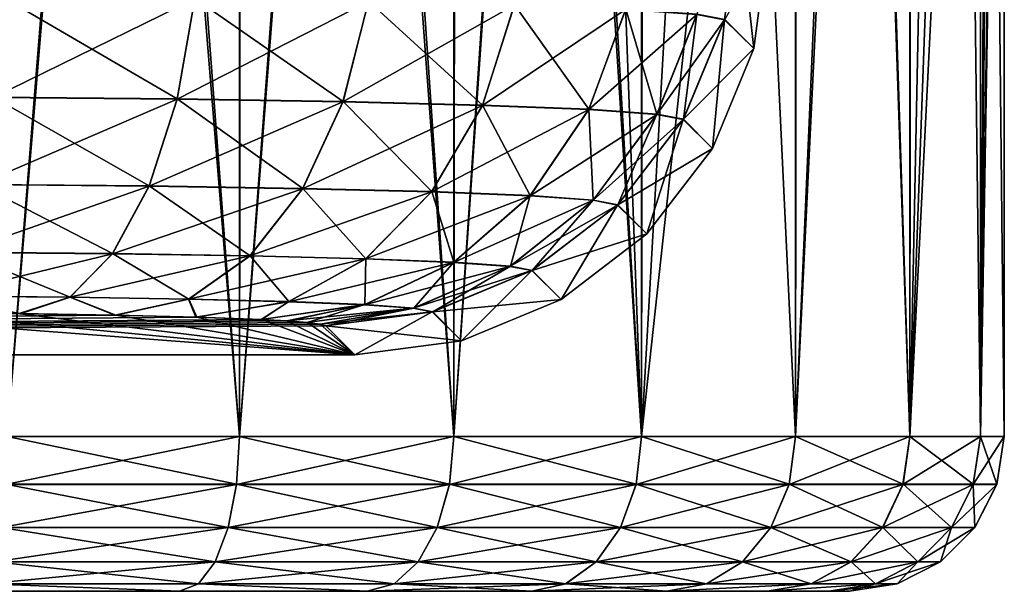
# Model space of a CAD drawing. Header units: metres. Extents: x -90 to 90, y -173 to 74.
# Tile 492 of 564: x 73.96 to 83.5, y -14 to -8.46. Entities that reach past the tile are written whole.
import ezdxf

# ---------------------------------------------------------------- set-up
doc = ezdxf.new("R2010")
doc.units = ezdxf.units.M
doc.layers.add('solid_509418_01', color=7, linetype='CONTINUOUS')

msp = doc.modelspace()

# ---------------------------------------------------------------- linework, layer by layer
at = {"layer": 'solid_509418_01'}
for points in [[(73.841087, -12.5, -22.269423), (73.849579, 1.939919, -22.267731), (74.996292, 1.939778, -21.97937)], [(76.092201, -12.5, -21.586555), (73.841087, -12.5, -22.269423), (74.996292, 1.939778, -21.97937)], [(76.092201, -12.5, -21.586555), (74.996292, 1.939778, -21.97937), (76.108986, 1.93924, -21.579586)], [(76.092201, -12.5, -21.586555), (76.108986, 1.93924, -21.579586), (77.176544, 1.93567, -21.072458)], [(78.16684, -12.5, -20.477634), (76.092201, -12.5, -21.586555), (77.176544, 1.93567, -21.072458)], [(78.16684, -12.5, -20.477634), (77.176544, 1.93567, -21.072458), (78.188438, 1.927578, -20.463173)], [(78.16684, -12.5, -20.477634), (78.188438, 1.927578, -20.463173), (79.134842, 1.912677, -19.757925)], [(79.985283, -12.5, -18.985281), (78.16684, -12.5, -20.477634), (79.134842, 1.912677, -19.757925)], [(79.985283, -12.5, -18.985281), (79.134842, 1.912677, -19.757925), (80.006721, 1.889167, -18.963789)], [(83.5, -12.5, -10.5), (83.5, 1.999969, -0.065049), (83.5, 1.810218, 5.076925)], [(83.5, -12.5, -10.5), (83.5, 1.998918, -0.383933), (83.5, 1.999969, -0.065049)], [(83.5, -12.5, -10.5), (83.5, 1.793797, -5.291602), (83.5, 1.998918, -0.383933)], [(79.985283, -12.5, -18.985281), (80.006721, 1.889167, -18.963789), (80.795822, 1.855283, -18.088652)], [(81.477638, -12.5, -17.166843), (79.985283, -12.5, -18.985281), (80.795822, 1.855283, -18.088652)], [(81.477638, -12.5, -17.166843), (80.795822, 1.855283, -18.088652), (81.494759, 1.809336, -17.14115)], [(81.477638, -12.5, -17.166843), (81.494759, 1.809336, -17.14115), (82.096985, 1.749763, -16.130629)], [(82.586555, -12.5, -15.0922), (81.477638, -12.5, -17.166843), (82.096985, 1.749763, -16.130629)], [(82.586555, -12.5, -15.0922), (82.096985, 1.749763, -16.130629), (82.596909, 1.674626, -15.067124)], [(83.5, -12.5, -10.5), (83.5, 1.810218, 5.076925), (83.5, 1.803701, 5.163146)], [(83.5, -12.5, -10.5), (83.5, 1.803701, 5.163146), (83.5, 1.184448, 10.5)], [(83.5, -12.5, -10.5), (83.5, 1.748569, -5.842021), (83.5, 1.793797, -5.291602)], [(83.5, -12.5, -10.5), (83.5, 1.184768, -10.5), (83.5, 1.748569, -5.842021)], [(82.586555, -12.5, -15.0922), (82.596909, 1.674626, -15.067124), (82.871071, 1.615238, -14.333885)], [(82.586555, -12.5, -15.0922), (82.871071, 1.615238, -14.333885), (83.096672, 1.548103, -13.584986)], [(83.269424, -12.5, -12.841084), (82.586555, -12.5, -15.0922), (83.096672, 1.548103, -13.584986)], [(83.269424, -12.5, -12.841084), (83.096672, 1.548103, -13.584986), (83.272827, 1.471786, -12.823892)], [(83.269424, -12.5, -12.841084), (83.272827, 1.471786, -12.823892), (83.398972, 1.386067, -12.053842)], [(83.269424, -12.5, -12.841084), (83.398972, 1.386067, -12.053842), (83.474747, 1.289696, -11.278114)], [(83.269424, -12.5, -12.841084), (83.474747, 1.289696, -11.278114), (83.5, 1.184768, -10.5)], [(73.841087, -12.5, 22.269423), (74.978607, 1.184448, 21.984741), (73.83625, 1.184448, 22.270384)], [(73.841087, -12.5, 22.269423), (76.092201, -12.5, 21.586555), (74.978607, 1.184448, 21.984741)], [(76.092201, -12.5, 21.586555), (76.088097, 1.184448, 21.588255), (74.978607, 1.184448, 21.984741)], [(76.092201, -12.5, 21.586555), (77.153038, 1.184448, 21.085045), (76.088097, 1.184448, 21.588255)], [(76.092201, -12.5, 21.586555), (78.16684, -12.5, 20.477634), (77.153038, 1.184448, 21.085045)], [(78.16684, -12.5, 20.477634), (78.163551, 1.184448, 20.479836), (77.153038, 1.184448, 21.085045)], [(78.16684, -12.5, 20.477634), (79.10994, 1.184448, 19.778404), (78.163551, 1.184448, 20.479836)], [(78.16684, -12.5, 20.477634), (79.985283, -12.5, 18.985281), (79.10994, 1.184448, 19.778404)], [(79.985283, -12.5, 18.985281), (79.479126, 1.184448, 19.462894), (79.10994, 1.184448, 19.778404)], [(79.985283, -12.5, 18.985281), (79.983025, 1.184448, 18.987537), (79.479126, 1.184448, 19.462894)], [(79.985283, -12.5, 18.985281), (81.47628, 1.184448, 17.168871), (79.983025, 1.184448, 18.987537)], [(79.985283, -12.5, 18.985281), (81.477638, -12.5, 17.166843), (81.47628, 1.184448, 17.168871)], [(81.477638, -12.5, 17.166843), (82.142174, 1.184448, 16.044737), (81.47628, 1.184448, 17.168871)], [(81.477638, -12.5, 17.166843), (82.586555, -12.5, 15.0922), (82.142174, 1.184448, 16.044737)], [(82.586555, -12.5, 15.0922), (82.58593, 1.184448, 15.093706), (82.142174, 1.184448, 16.044737)], [(82.586555, -12.5, 15.0922), (83.269264, 1.184448, 12.841887), (82.58593, 1.184448, 15.093706)], [(82.586555, -12.5, 15.0922), (83.269424, -12.5, 12.841084), (83.269264, 1.184448, 12.841887)], [(83.269424, -12.5, 12.841084), (83.352325, 1.184448, 12.376786), (83.269264, 1.184448, 12.841887)], [(83.269424, -12.5, -12.841084), (83.5, 1.184768, -10.5), (83.5, -12.5, -10.5)], [(83.269424, -12.5, 12.841084), (83.5, -12.5, 10.5), (83.352325, 1.184448, 12.376786)], [(83.352325, 1.184448, 12.376786), (83.5, -12.5, 10.5), (83.5, 1.184448, 10.5)], [(83.5, -12.5, -10.5), (83.5, 1.184448, 10.5), (83.5, -12.5, 10.5)], [(80.790833, -8.463525, 10.761716), (80.522194, -8.412323, 12.717052), (80.927673, -7.429044, 10.738211)], [(80.790833, -8.463525, 10.761716), (80.927673, -7.429044, 10.738211), (81.073586, -8.7418)], [(81.073586, -8.7418), (80.927673, -7.429044, 10.738211), (81.208862, -7.710234)], [(81.073586, -8.7418), (81.208862, -7.710234), (80.791916, -8.459481, -10.761639)], [(73.705376, -9.21559, 18.906218), (73.79306, -8.240687, 19.271553), (75.659645, -8.257484, 18.630074)], [(75.488556, -9.231638, 18.293402), (73.705376, -9.21559, 18.906218), (75.659645, -8.257484, 18.630074)], [(73.793327, -8.236617, -19.272499), (73.705864, -9.211913, -18.908159), (75.489494, -9.227964, -18.295177)], [(75.660156, -8.253417, -18.630924), (73.793327, -8.236617, -19.272499), (75.489494, -9.227964, -18.295177)], [(75.488556, -9.231638, 18.293402), (75.659645, -8.257484, 18.630074), (77.340569, -8.284571, 17.595716)], [(77.094376, -9.257513, 17.305258), (75.488556, -9.231638, 18.293402), (77.340569, -8.284571, 17.595716)], [(75.660156, -8.253417, -18.630924), (75.489494, -9.227964, -18.295177), (77.095718, -9.253847, -17.306772)], [(77.341286, -8.280506, -17.596422), (75.660156, -8.253417, -18.630924), (77.095718, -9.253847, -17.306772)], [(77.094376, -9.257513, 17.305258), (77.340569, -8.284571, 17.595716), (78.754128, -8.320625, 16.218824)], [(77.341286, -8.280506, -17.596422), (77.095718, -9.253847, -17.306772), (78.446457, -9.288301, -15.99104)], [(78.75502, -8.316566, -16.219334), (77.341286, -8.280506, -17.596422), (78.446457, -9.288301, -15.99104)], [(78.444786, -9.291958, 15.989876), (77.094376, -9.257513, 17.305258), (78.754128, -8.320625, 16.218824)], [(78.444786, -9.291958, 15.989876), (78.754128, -8.320625, 16.218824), (79.832077, -8.363908, 14.565942)], [(79.474586, -9.333306, 14.410824), (78.444786, -9.291958, 15.989876), (79.832077, -8.363908, 14.565942)], [(78.75502, -8.316566, -16.219334), (78.446457, -9.288301, -15.99104), (79.476494, -9.329659, -14.411599)], [(79.833084, -8.359854, -14.566248), (78.75502, -8.316566, -16.219334), (79.476494, -9.329659, -14.411599)], [(79.474586, -9.333306, 14.410824), (79.832077, -8.363908, 14.565942), (80.522194, -8.412323, 12.717052)], [(79.833084, -8.359854, -14.566248), (79.476494, -9.329659, -14.411599), (80.135918, -9.375922, -12.644889)], [(80.523254, -8.408274, -12.71717), (79.833084, -8.359854, -14.566248), (80.135918, -9.375922, -12.644889)], [(80.133881, -9.37956, 12.644511), (79.474586, -9.333306, 14.410824), (80.522194, -8.412323, 12.717052)], [(80.133881, -9.37956, 12.644511), (80.522194, -8.412323, 12.717052), (80.790833, -8.463525, 10.761716)], [(80.390526, -9.428474, 10.776502), (80.133881, -9.37956, 12.644511), (80.790833, -8.463525, 10.761716)], [(80.523254, -8.408274, -12.71717), (80.135918, -9.375922, -12.644889), (80.392616, -9.424849, -10.776462)], [(80.390526, -9.428474, 10.776502), (80.790833, -8.463525, 10.761716), (80.673965, -9.708501)], [(80.523254, -8.408274, -12.71717), (80.392616, -9.424849, -10.776462), (80.791916, -8.459481, -10.761639)], [(81.073586, -8.7418), (80.791916, -8.459481, -10.761639), (80.392616, -9.424849, -10.776462)], [(80.790833, -8.463525, 10.761716), (81.073586, -8.7418), (80.673965, -9.708501)], [(80.673965, -9.708501), (81.073586, -8.7418), (80.392616, -9.424849, -10.776462)], [(73.565964, -10.059956, 18.306879), (73.705376, -9.21559, 18.906218), (75.488556, -9.231638, 18.293402)], [(75.21653, -10.07481, 17.739635), (73.565964, -10.059956, 18.306879), (75.488556, -9.231638, 18.293402)], [(73.705864, -9.211913, -18.908159), (73.566635, -10.056922, -18.309685), (75.217842, -10.071781, -17.742214)], [(75.489494, -9.227964, -18.295177), (73.705864, -9.211913, -18.908159), (75.217842, -10.071781, -17.742214)], [(75.21653, -10.07481, 17.739635), (75.488556, -9.231638, 18.293402), (77.094376, -9.257513, 17.305258)], [(75.489494, -9.227964, -18.295177), (75.217842, -10.071781, -17.742214), (76.704811, -10.095742, -16.827187)], [(77.095718, -9.253847, -17.306772), (75.489494, -9.227964, -18.295177), (76.704811, -10.095742, -16.827187)], [(76.702942, -10.098761, 16.824968), (75.21653, -10.07481, 17.739635), (77.094376, -9.257513, 17.305258)], [(76.702942, -10.098761, 16.824968), (77.094376, -9.257513, 17.305258), (78.444786, -9.291958, 15.989876)], [(77.952957, -10.130645, 15.607384), (76.702942, -10.098761, 16.824968), (78.444786, -9.291958, 15.989876)], [(77.095718, -9.253847, -17.306772), (76.704811, -10.095742, -16.827187), (77.955292, -10.127639, -15.609121)], [(78.446457, -9.288301, -15.99104), (77.095718, -9.253847, -17.306772), (77.955292, -10.127639, -15.609121)], [(77.952957, -10.130645, 15.607384), (78.444786, -9.291958, 15.989876), (79.474586, -9.333306, 14.410824)], [(78.906204, -10.16892, 14.145718), (77.952957, -10.130645, 15.607384), (79.474586, -9.333306, 14.410824)], [(78.446457, -9.288301, -15.99104), (77.955292, -10.127639, -15.609121), (78.908875, -10.165928, -14.146907)], [(79.476494, -9.329659, -14.411599), (78.446457, -9.288301, -15.99104), (78.908875, -10.165928, -14.146907)], [(78.906204, -10.16892, 14.145718), (79.474586, -9.333306, 14.410824), (80.133881, -9.37956, 12.644511)], [(79.476494, -9.329659, -14.411599), (78.908875, -10.165928, -14.146907), (79.519363, -10.208757, -12.511308)], [(80.135918, -9.375922, -12.644889), (79.476494, -9.329659, -14.411599), (79.519363, -10.208757, -12.511308)], [(79.516487, -10.211734, 12.510697), (78.906204, -10.16892, 14.145718), (80.133881, -9.37956, 12.644511)], [(79.516487, -10.211734, 12.510697), (80.133881, -9.37956, 12.644511), (80.390526, -9.428474, 10.776502)], [(79.754051, -10.257014, 10.781531), (79.516487, -10.211734, 12.510697), (80.390526, -9.428474, 10.776502)], [(80.135918, -9.375922, -12.644889), (79.519363, -10.208757, -12.511308), (79.757011, -10.254053, -10.781531)], [(79.754051, -10.257014, 10.781531), (80.390526, -9.428474, 10.776502), (80.037857, -10.537858)], [(80.135918, -9.375922, -12.644889), (79.757011, -10.254053, -10.781531), (80.392616, -9.424849, -10.776462)], [(80.673965, -9.708501), (80.392616, -9.424849, -10.776462), (79.757011, -10.254053, -10.781531)], [(80.390526, -9.428474, 10.776502), (80.673965, -9.708501), (80.037857, -10.537858)], [(80.037857, -10.537858), (80.673965, -9.708501), (79.757011, -10.254053, -10.781531)], [(73.384331, -10.716176, 17.514425), (73.565964, -10.059956, 18.306879), (75.21653, -10.07481, 17.739635)], [(74.862137, -10.729475, 17.006554), (73.384331, -10.716176, 17.514425), (75.21653, -10.07481, 17.739635)], [(73.566635, -10.056922, -18.309685), (73.385147, -10.713992, -17.517904), (74.863724, -10.727299, -17.00976)], [(75.217842, -10.071781, -17.742214), (73.566635, -10.056922, -18.309685), (74.863724, -10.727299, -17.00976)], [(74.862137, -10.729475, 17.006554), (75.21653, -10.07481, 17.739635), (76.702942, -10.098761, 16.824968)], [(76.192986, -10.750919, 16.187616), (74.862137, -10.729475, 17.006554), (76.702942, -10.098761, 16.824968)], [(75.217842, -10.071781, -17.742214), (74.863724, -10.727299, -17.00976), (76.195259, -10.748755, -16.190386)], [(76.704811, -10.095742, -16.827187), (75.217842, -10.071781, -17.742214), (76.195259, -10.748755, -16.190386)], [(76.192986, -10.750919, 16.187616), (76.702942, -10.098761, 16.824968), (77.952957, -10.130645, 15.607384)], [(76.704811, -10.095742, -16.827187), (76.195259, -10.748755, -16.190386), (77.315033, -10.777317, -15.099632)], [(77.955292, -10.127639, -15.609121), (76.704811, -10.095742, -16.827187), (77.315033, -10.777317, -15.099632)], [(77.312187, -10.779467, 15.097444), (76.192986, -10.750919, 16.187616), (77.952957, -10.130645, 15.607384)], [(77.312187, -10.779467, 15.097444), (77.952957, -10.130645, 15.607384), (78.906204, -10.16892, 14.145718)], [(78.165695, -10.813737, 13.788709), (77.312187, -10.779467, 15.097444), (78.906204, -10.16892, 14.145718)], [(77.955292, -10.127639, -15.609121), (77.315033, -10.777317, -15.099632), (78.168961, -10.811605, -13.790228)], [(78.908875, -10.165928, -14.146907), (77.955292, -10.127639, -15.609121), (78.168961, -10.811605, -13.790228)], [(78.165695, -10.813737, 13.788709), (78.906204, -10.16892, 14.145718), (79.516487, -10.211734, 12.510697)], [(78.908875, -10.165928, -14.146907), (78.168961, -10.811605, -13.790228), (78.71566, -10.849959, -12.325539)], [(79.519363, -10.208757, -12.511308), (78.908875, -10.165928, -14.146907), (78.71566, -10.849959, -12.325539)], [(78.712135, -10.852073, 12.32474), (78.165695, -10.813737, 13.788709), (79.516487, -10.211734, 12.510697)], [(78.712135, -10.852073, 12.32474), (79.516487, -10.211734, 12.510697), (79.754051, -10.257014, 10.781531)], [(78.92485, -10.892616, 10.776462), (78.712135, -10.852073, 12.32474), (79.754051, -10.257014, 10.781531)], [(79.519363, -10.208757, -12.511308), (78.71566, -10.849959, -12.325539), (78.928474, -10.890522, -10.776502)], [(78.92485, -10.892616, 10.776462), (79.754051, -10.257014, 10.781531), (79.208504, -11.173965)], [(79.519363, -10.208757, -12.511308), (78.928474, -10.890522, -10.776502), (79.757011, -10.254053, -10.781531)], [(80.037857, -10.537858), (79.757011, -10.254053, -10.781531), (78.928474, -10.890522, -10.776502)], [(79.754051, -10.257014, 10.781531), (80.037857, -10.537858), (79.208504, -11.173965)], [(79.208504, -11.173965), (80.037857, -10.537858), (78.928474, -10.890522, -10.776502)], [(73.172874, -11.139481, 16.582924), (73.384331, -10.716176, 17.514425), (74.862137, -10.729475, 17.006554)], [(74.449547, -11.15097, 16.144175), (73.172874, -11.139481, 16.582924), (74.862137, -10.729475, 17.006554)], [(73.385147, -10.713992, -17.517904), (73.173782, -11.138297, -16.586836), (74.451302, -11.149794, -16.147787)], [(74.863724, -10.727299, -17.00976), (73.385147, -10.713992, -17.517904), (74.451302, -11.149794, -16.147787)], [(74.449547, -11.15097, 16.144175), (74.862137, -10.729475, 17.006554), (76.192986, -10.750919, 16.187616)], [(75.599281, -11.169497, 15.436683), (74.449547, -11.15097, 16.144175), (76.192986, -10.750919, 16.187616)], [(74.863724, -10.727299, -17.00976), (74.451302, -11.149794, -16.147787), (75.601807, -11.168333, -15.439814)], [(76.195259, -10.748755, -16.190386), (74.863724, -10.727299, -17.00976), (75.601807, -11.168333, -15.439814)], [(75.599281, -11.169497, 15.436683), (76.192986, -10.750919, 16.187616), (77.312187, -10.779467, 15.097444)], [(76.195259, -10.748755, -16.190386), (75.601807, -11.168333, -15.439814), (76.569359, -11.193012, -14.497334)], [(77.315033, -10.777317, -15.099632), (76.195259, -10.748755, -16.190386), (76.569359, -11.193012, -14.497334)], [(76.5662, -11.19416, 14.494844), (75.599281, -11.169497, 15.436683), (77.312187, -10.779467, 15.097444)], [(76.5662, -11.19416, 14.494844), (77.312187, -10.779467, 15.097444), (78.165695, -10.813737, 13.788709)], [(77.303589, -11.223767, 13.364156), (76.5662, -11.19416, 14.494844), (78.165695, -10.813737, 13.788709)], [(77.315033, -10.777317, -15.099632), (76.569359, -11.193012, -14.497334), (77.307228, -11.22264, -13.365898)], [(77.303589, -11.223767, 13.364156), (78.165695, -10.813737, 13.788709), (78.712135, -10.852073, 12.32474)], [(77.775696, -11.256888, 12.099326), (77.303589, -11.223767, 13.364156), (78.712135, -10.852073, 12.32474)], [(78.168961, -10.811605, -13.790228), (77.315033, -10.777317, -15.099632), (77.307228, -11.22264, -13.365898)], [(78.168961, -10.811605, -13.790228), (77.307228, -11.22264, -13.365898), (77.779625, -11.255782, -12.100258)], [(77.775696, -11.256888, 12.099326), (78.712135, -10.852073, 12.32474), (78.92485, -10.892616, 10.776462)], [(78.71566, -10.849959, -12.325539), (78.168961, -10.811605, -13.790228), (77.779625, -11.255782, -12.100258)], [(78.71566, -10.849959, -12.325539), (77.779625, -11.255782, -12.100258), (77.963524, -11.290833, -10.761716)], [(78.71566, -10.849959, -12.325539), (77.963524, -11.290833, -10.761716), (78.928474, -10.890522, -10.776502)], [(77.95948, -11.291917, 10.761639), (77.775696, -11.256888, 12.099326), (78.92485, -10.892616, 10.776462)], [(77.95948, -11.291917, 10.761639), (78.92485, -10.892616, 10.776462), (78.241798, -11.573583)], [(79.208504, -11.173965), (78.928474, -10.890522, -10.776502), (77.963524, -11.290833, -10.761716)], [(78.92485, -10.892616, 10.776462), (79.208504, -11.173965), (78.241798, -11.573583)], [(73.173782, -11.138297, -16.586836), (72.950508, -11.300866, -15.580812), (73.966934, -11.309904, -15.235652)], [(74.449547, -11.15097, 16.144175), (73.959633, -11.309816, 15.239004), (73.172874, -11.139481, 16.582924)], [(74.451302, -11.149794, -16.147787), (73.173782, -11.138297, -16.586836), (73.966934, -11.309904, -15.235652)], [(74.449547, -11.15097, 16.144175), (74.88443, -11.324214, 14.689192), (73.959633, -11.309816, 15.239004)], [(74.451302, -11.149794, -16.147787), (73.966934, -11.309904, -15.235652), (74.893379, -11.324389, -14.682468)], [(75.599281, -11.169497, 15.436683), (74.88443, -11.324214, 14.689192), (74.449547, -11.15097, 16.144175)], [(75.601807, -11.168333, -15.439814), (74.451302, -11.149794, -16.147787), (74.893379, -11.324389, -14.682468)], [(75.599281, -11.169497, 15.436683), (75.670082, -11.343226, 13.963109), (74.88443, -11.324214, 14.689192)], [(75.601807, -11.168333, -15.439814), (74.893379, -11.324389, -14.682468), (75.679733, -11.34352, -13.951904)], [(76.5662, -11.19416, 14.494844), (75.670082, -11.343226, 13.963109), (75.599281, -11.169497, 15.436683)], [(76.569359, -11.193012, -14.497334), (75.601807, -11.168333, -15.439814), (75.679733, -11.34352, -13.951904)], [(76.5662, -11.19416, 14.494844), (76.302246, -11.366912, 13.058616), (75.670082, -11.343226, 13.963109)], [(76.569359, -11.193012, -14.497334), (75.679733, -11.34352, -13.951904), (76.308975, -11.367234, -13.046297)], [(77.303589, -11.223767, 13.364156), (76.302246, -11.366912, 13.058616), (76.5662, -11.19416, 14.494844)], [(77.303589, -11.223767, 13.364156), (76.551033, -11.380662, 12.533531), (76.302246, -11.366912, 13.058616)], [(77.307228, -11.22264, -13.365898), (76.569359, -11.193012, -14.497334), (76.308975, -11.367234, -13.046297)], [(77.307228, -11.22264, -13.365898), (76.308975, -11.367234, -13.046297), (76.555428, -11.38094, -12.522869)], [(77.775696, -11.256888, 12.099326), (76.551033, -11.380662, 12.533531), (77.303589, -11.223767, 13.364156)], [(77.307228, -11.22264, -13.365898), (76.555428, -11.38094, -12.522869), (76.749069, -11.395814, -11.954873)], [(77.779625, -11.255782, -12.100258), (77.307228, -11.22264, -13.365898), (76.749069, -11.395814, -11.954873)], [(78.241798, -11.573583), (79.208504, -11.173965), (77.963524, -11.290833, -10.761716)], [(30.498661, -11.708865, 0.000053), (77.210236, -11.708863), (71.830795, -11.297622, -15.704708)], [(73.959633, -11.309816, 15.239004), (74.88443, -11.324214, 14.689192), (30.498661, -11.708865, 0.000053)], [(74.88443, -11.324214, 14.689192), (75.670082, -11.343226, 13.963109), (30.498661, -11.708865, 0.000053)], [(75.670082, -11.343226, 13.963109), (76.302246, -11.366912, 13.058616), (30.498661, -11.708865, 0.000053)], [(77.210236, -11.708863), (72.950508, -11.300866, -15.580812), (71.830795, -11.297622, -15.704708)], [(77.210236, -11.708863), (73.966934, -11.309904, -15.235652), (72.950508, -11.300866, -15.580812)], [(77.210236, -11.708863), (74.893379, -11.324389, -14.682468), (73.966934, -11.309904, -15.235652)], [(77.210236, -11.708863), (75.679733, -11.34352, -13.951904), (74.893379, -11.324389, -14.682468)], [(77.210236, -11.708863), (76.308975, -11.367234, -13.046297), (75.679733, -11.34352, -13.951904)], [(77.775696, -11.256888, 12.099326), (76.746941, -11.395612, 11.962623), (76.551033, -11.380662, 12.533531)], [(77.775696, -11.256888, 12.099326), (76.872162, -11.411262, 11.364979), (76.746941, -11.395612, 11.962623)], [(77.779625, -11.255782, -12.100258), (76.749069, -11.395814, -11.954873), (76.872856, -11.411372, -11.360757)], [(77.95948, -11.291917, 10.761639), (76.872162, -11.411262, 11.364979), (77.775696, -11.256888, 12.099326)], [(77.95948, -11.291917, 10.761639), (76.929047, -11.427673, 10.738211), (76.872162, -11.411262, 11.364979)], [(77.779625, -11.255782, -12.100258), (76.872856, -11.411372, -11.360757), (76.929047, -11.427673, -10.738211)], [(77.779625, -11.255782, -12.100258), (76.929047, -11.427673, -10.738211), (77.963524, -11.290833, -10.761716)], [(78.241798, -11.573583), (77.963524, -11.290833, -10.761716), (76.929047, -11.427673, -10.738211)], [(77.95948, -11.291917, 10.761639), (77.210236, -11.708863), (76.929047, -11.427673, 10.738211)], [(77.95948, -11.291917, 10.761639), (78.241798, -11.573583), (77.210236, -11.708863)], [(76.302246, -11.366912, 13.058616), (76.551033, -11.380662, 12.533531), (30.498661, -11.708865, 0.000053)], [(76.551033, -11.380662, 12.533531), (76.746941, -11.395612, 11.962623), (30.498661, -11.708865, 0.000053)], [(76.746941, -11.395612, 11.962623), (76.872162, -11.411262, 11.364979), (30.498661, -11.708865, 0.000053)], [(76.872162, -11.411262, 11.364979), (76.929047, -11.427673, 10.738211), (30.498661, -11.708865, 0.000053)], [(76.929047, -11.427673, 10.738211), (77.210236, -11.708863), (30.498661, -11.708865, 0.000053)], [(77.210236, -11.708863), (76.555428, -11.38094, -12.522869), (76.308975, -11.367234, -13.046297)], [(77.210236, -11.708863), (76.749069, -11.395814, -11.954873), (76.555428, -11.38094, -12.522869)], [(77.210236, -11.708863), (76.872856, -11.411372, -11.360757), (76.749069, -11.395814, -11.954873)], [(77.210236, -11.708863), (76.929047, -11.427673, -10.738211), (76.872856, -11.411372, -11.360757)], [(78.241798, -11.573583), (76.929047, -11.427673, -10.738211), (77.210236, -11.708863)], [(73.826759, -12.963526, -22.197418), (73.841087, -12.5, -22.269423), (76.092201, -12.5, -21.586555)], [(76.06411, -12.963526, -21.518728), (73.826759, -12.963526, -22.197418), (76.092201, -12.5, -21.586555)], [(73.826843, -12.962181, 22.197847), (76.06427, -12.962181, 21.519131), (73.841087, -12.5, 22.269423)], [(76.06427, -12.962181, 21.519131), (76.092201, -12.5, 21.586555), (73.841087, -12.5, 22.269423)], [(76.06411, -12.963526, -21.518728), (76.092201, -12.5, -21.586555), (78.16684, -12.5, -20.477634)], [(78.126053, -12.963526, -20.416594), (76.06411, -12.963526, -21.518728), (78.16684, -12.5, -20.477634)], [(76.06427, -12.962181, 21.519131), (78.126297, -12.962181, 20.416956), (76.092201, -12.5, 21.586555)], [(78.126297, -12.962181, 20.416956), (78.16684, -12.5, 20.477634), (76.092201, -12.5, 21.586555)], [(78.126053, -12.963526, -20.416594), (78.16684, -12.5, -20.477634), (79.985283, -12.5, -18.985281)], [(79.933372, -12.963526, -18.933369), (78.126053, -12.963526, -20.416594), (79.985283, -12.5, -18.985281)], [(78.126297, -12.962181, 20.416956), (79.933678, -12.962181, 18.933678), (78.16684, -12.5, 20.477634)], [(79.933678, -12.962181, 18.933678), (79.985283, -12.5, 18.985281), (78.16684, -12.5, 20.477634)], [(79.933372, -12.963526, -18.933369), (79.985283, -12.5, -18.985281), (81.477638, -12.5, -17.166843)], [(81.416595, -12.963526, -17.126055), (79.933372, -12.963526, -18.933369), (81.477638, -12.5, -17.166843)], [(79.933678, -12.962181, 18.933678), (81.416954, -12.962181, 17.126297), (79.985283, -12.5, 18.985281)], [(81.416954, -12.962181, 17.126297), (81.477638, -12.5, 17.166843), (79.985283, -12.5, 18.985281)], [(81.416595, -12.963526, -17.126055), (81.477638, -12.5, -17.166843), (82.586555, -12.5, -15.0922)], [(82.51873, -12.963526, -15.064106), (81.416595, -12.963526, -17.126055), (82.586555, -12.5, -15.0922)], [(81.416954, -12.962181, 17.126297), (82.519127, -12.962181, 15.064273), (81.477638, -12.5, 17.166843)], [(82.519127, -12.962181, 15.064273), (82.586555, -12.5, 15.0922), (81.477638, -12.5, 17.166843)], [(82.51873, -12.963526, -15.064106), (82.586555, -12.5, -15.0922), (83.269424, -12.5, -12.841084)], [(83.197418, -12.963526, -12.826761), (82.51873, -12.963526, -15.064106), (83.269424, -12.5, -12.841084)], [(82.519127, -12.962181, 15.064273), (83.197845, -12.962181, 12.826846), (82.586555, -12.5, 15.0922)], [(83.197845, -12.962181, 12.826846), (83.269424, -12.5, 12.841084), (82.586555, -12.5, 15.0922)], [(83.197418, -12.963526, -12.826761), (83.269424, -12.5, -12.841084), (83.5, -12.5, -10.5)], [(83.426582, -12.963526, -10.5), (83.197418, -12.963526, -12.826761), (83.5, -12.5, -10.5)], [(83.197845, -12.962181, 12.826846), (83.427017, -12.962181, 10.5), (83.269424, -12.5, 12.841084)], [(83.427017, -12.962181, 10.5), (83.5, -12.5, 10.5), (83.269424, -12.5, 12.841084)], [(83.427017, -12.962181, 10.5), (83.426582, -12.963526, -10.5), (83.5, -12.5, -10.5)], [(83.427017, -12.962181, 10.5), (83.5, -12.5, -10.5), (83.5, -12.5, 10.5)], [(73.785141, -13.382059, -21.988182), (73.826759, -12.963526, -22.197418), (76.06411, -12.963526, -21.518728)], [(75.982468, -13.382059, -21.32163), (73.785141, -13.382059, -21.988182), (76.06411, -12.963526, -21.518728)], [(73.785301, -13.380916, 21.988997), (75.98278, -13.380916, 21.322397), (73.826843, -12.962181, 22.197847)], [(75.98278, -13.380916, 21.322397), (76.06427, -12.962181, 21.519131), (73.826843, -12.962181, 22.197847)], [(75.982468, -13.382059, -21.32163), (76.06411, -12.963526, -21.518728), (78.126053, -12.963526, -20.416594)], [(78.00753, -13.382059, -20.23921), (75.982468, -13.382059, -21.32163), (78.126053, -12.963526, -20.416594)], [(75.98278, -13.380916, 21.322397), (78.007996, -13.380916, 20.239901), (76.06427, -12.962181, 21.519131)], [(78.007996, -13.380916, 20.239901), (78.126297, -12.962181, 20.416956), (76.06427, -12.962181, 21.519131)], [(78.00753, -13.382059, -20.23921), (78.126053, -12.963526, -20.416594), (79.933372, -12.963526, -18.933369)], [(79.782516, -13.382059, -18.782516), (78.00753, -13.382059, -20.23921), (79.933372, -12.963526, -18.933369)], [(78.007996, -13.380916, 20.239901), (79.783104, -13.380916, 18.783104), (78.126297, -12.962181, 20.416956)], [(79.783104, -13.380916, 18.783104), (79.933678, -12.962181, 18.933678), (78.126297, -12.962181, 20.416956)], [(79.782516, -13.382059, -18.782516), (79.933372, -12.963526, -18.933369), (81.416595, -12.963526, -17.126055)], [(81.239212, -13.382059, -17.007532), (79.782516, -13.382059, -18.782516), (81.416595, -12.963526, -17.126055)], [(79.783104, -13.380916, 18.783104), (81.239899, -13.380916, 17.007994), (79.933678, -12.962181, 18.933678)], [(81.239899, -13.380916, 17.007994), (81.416954, -12.962181, 17.126297), (79.933678, -12.962181, 18.933678)], [(81.239212, -13.382059, -17.007532), (81.416595, -12.963526, -17.126055), (82.51873, -12.963526, -15.064106)], [(82.321632, -13.382059, -14.982466), (81.239212, -13.382059, -17.007532), (82.51873, -12.963526, -15.064106)], [(81.239899, -13.380916, 17.007994), (82.322395, -13.380916, 14.982784), (81.416954, -12.962181, 17.126297)], [(82.322395, -13.380916, 14.982784), (82.519127, -12.962181, 15.064273), (81.416954, -12.962181, 17.126297)], [(82.321632, -13.382059, -14.982466), (82.51873, -12.963526, -15.064106), (83.197418, -12.963526, -12.826761)], [(82.988182, -13.382059, -12.785141), (82.321632, -13.382059, -14.982466), (83.197418, -12.963526, -12.826761)], [(82.322395, -13.380916, 14.982784), (82.988998, -13.380916, 12.785303), (82.519127, -12.962181, 15.064273)], [(82.988998, -13.380916, 12.785303), (83.197845, -12.962181, 12.826846), (82.519127, -12.962181, 15.064273)], [(82.988182, -13.382059, -12.785141), (83.197418, -12.963526, -12.826761), (83.426582, -12.963526, -10.5)], [(83.213249, -13.382059, -10.5), (82.988182, -13.382059, -12.785141), (83.426582, -12.963526, -10.5)], [(82.988998, -13.380916, 12.785303), (83.214081, -13.380916, 10.5), (83.197845, -12.962181, 12.826846)], [(83.197845, -12.962181, 12.826846), (83.214081, -13.380916, 10.5), (83.427017, -12.962181, 10.5)], [(83.214081, -13.380916, 10.5), (83.213249, -13.382059, -10.5), (83.426582, -12.963526, -10.5)], [(83.427017, -12.962181, 10.5), (83.214081, -13.380916, 10.5), (83.426582, -12.963526, -10.5)], [(73.720306, -13.714079, -21.662233), (73.785141, -13.382059, -21.988182), (75.982468, -13.382059, -21.32163)], [(75.855286, -13.714079, -21.014595), (73.720306, -13.714079, -21.662233), (75.982468, -13.382059, -21.32163)], [(73.720528, -13.713248, 21.663357), (75.855728, -13.713248, 21.015652), (73.785301, -13.380916, 21.988997)], [(75.855728, -13.713248, 21.015652), (75.98278, -13.380916, 21.322397), (73.785301, -13.380916, 21.988997)], [(75.855286, -13.714079, -21.014595), (75.982468, -13.382059, -21.32163), (78.00753, -13.382059, -20.23921)], [(77.822899, -13.714079, -19.962885), (75.855286, -13.714079, -21.014595), (78.00753, -13.382059, -20.23921)], [(75.855728, -13.713248, 21.015652), (77.823532, -13.713248, 19.963837), (75.98278, -13.380916, 21.322397)], [(77.823532, -13.713248, 19.963837), (78.007996, -13.380916, 20.239901), (75.98278, -13.380916, 21.322397)], [(77.822899, -13.714079, -19.962885), (78.00753, -13.382059, -20.23921), (79.782516, -13.382059, -18.782516)], [(79.547523, -13.714079, -18.547522), (77.822899, -13.714079, -19.962885), (79.782516, -13.382059, -18.782516)], [(77.823532, -13.713248, 19.963837), (79.548332, -13.713248, 18.54833), (78.007996, -13.380916, 20.239901)], [(79.548332, -13.713248, 18.54833), (79.783104, -13.380916, 18.783104), (78.007996, -13.380916, 20.239901)], [(79.547523, -13.714079, -18.547522), (79.782516, -13.382059, -18.782516), (81.239212, -13.382059, -17.007532)], [(80.962883, -13.714079, -16.822897), (79.547523, -13.714079, -18.547522), (81.239212, -13.382059, -17.007532)], [(79.548332, -13.713248, 18.54833), (80.963837, -13.713248, 16.823534), (79.783104, -13.380916, 18.783104)], [(80.963837, -13.713248, 16.823534), (81.239899, -13.380916, 17.007994), (79.783104, -13.380916, 18.783104)], [(80.962883, -13.714079, -16.822897), (81.239212, -13.382059, -17.007532), (82.321632, -13.382059, -14.982466)], [(82.014595, -13.714079, -14.855288), (80.962883, -13.714079, -16.822897), (82.321632, -13.382059, -14.982466)], [(80.963837, -13.713248, 16.823534), (82.015648, -13.713248, 14.855725), (81.239899, -13.380916, 17.007994)], [(82.015648, -13.713248, 14.855725), (82.322395, -13.380916, 14.982784), (81.239899, -13.380916, 17.007994)], [(82.014595, -13.714079, -14.855288), (82.321632, -13.382059, -14.982466), (82.988182, -13.382059, -12.785141)], [(82.662231, -13.714079, -12.720306), (82.014595, -13.714079, -14.855288), (82.988182, -13.382059, -12.785141)], [(82.015648, -13.713248, 14.855725), (82.663353, -13.713248, 12.72053), (82.322395, -13.380916, 14.982784)], [(82.663353, -13.713248, 12.72053), (82.988998, -13.380916, 12.785303), (82.322395, -13.380916, 14.982784)], [(82.662231, -13.714079, -12.720306), (82.988182, -13.382059, -12.785141), (83.213249, -13.382059, -10.5)], [(82.880913, -13.714079, -10.5), (82.662231, -13.714079, -12.720306), (83.213249, -13.382059, -10.5)], [(82.663353, -13.713248, 12.72053), (82.882057, -13.713248, 10.5), (82.988998, -13.380916, 12.785303)], [(82.882057, -13.713248, 10.5), (82.880913, -13.714079, -10.5), (83.213249, -13.382059, -10.5)], [(83.214081, -13.380916, 10.5), (82.882057, -13.713248, 10.5), (83.213249, -13.382059, -10.5)], [(82.988998, -13.380916, 12.785303), (82.882057, -13.713248, 10.5), (83.214081, -13.380916, 10.5)], [(73.638618, -13.927021, -21.251545), (73.720306, -13.714079, -21.662233), (75.855286, -13.714079, -21.014595)], [(75.695045, -13.927021, -20.627735), (73.638618, -13.927021, -21.251545), (75.855286, -13.714079, -21.014595)], [(73.638878, -13.926585, 21.252865), (75.695557, -13.926585, 20.628977), (73.720528, -13.713248, 21.663357)], [(75.695557, -13.926585, 20.628977), (75.855728, -13.713248, 21.015652), (73.720528, -13.713248, 21.663357)], [(75.695045, -13.927021, -20.627735), (75.855286, -13.714079, -21.014595), (77.822899, -13.714079, -19.962885)], [(77.590263, -13.927021, -19.614719), (75.695045, -13.927021, -20.627735), (77.822899, -13.714079, -19.962885)], [(75.695557, -13.926585, 20.628977), (77.591011, -13.926585, 19.615839), (75.855728, -13.713248, 21.015652)], [(77.591011, -13.926585, 19.615839), (77.823532, -13.713248, 19.963837), (75.855728, -13.713248, 21.015652)], [(77.590263, -13.927021, -19.614719), (77.822899, -13.714079, -19.962885), (79.547523, -13.714079, -18.547522)], [(79.251434, -13.927021, -18.251432), (77.590263, -13.927021, -19.614719), (79.547523, -13.714079, -18.547522)], [(77.591011, -13.926585, 19.615839), (79.25238, -13.926585, 18.252382), (77.823532, -13.713248, 19.963837)], [(79.25238, -13.926585, 18.252382), (79.548332, -13.713248, 18.54833), (77.823532, -13.713248, 19.963837)], [(79.251434, -13.927021, -18.251432), (79.547523, -13.714079, -18.547522), (80.962883, -13.714079, -16.822897)], [(80.614723, -13.927021, -16.590261), (79.251434, -13.927021, -18.251432), (80.962883, -13.714079, -16.822897)], [(79.25238, -13.926585, 18.252382), (80.615837, -13.926585, 16.591009), (79.548332, -13.713248, 18.54833)], [(80.615837, -13.926585, 16.591009), (80.963837, -13.713248, 16.823534), (79.548332, -13.713248, 18.54833)], [(80.614723, -13.927021, -16.590261), (80.962883, -13.714079, -16.822897), (82.014595, -13.714079, -14.855288)], [(81.627731, -13.927021, -14.695045), (80.614723, -13.927021, -16.590261), (82.014595, -13.714079, -14.855288)], [(80.615837, -13.926585, 16.591009), (81.628975, -13.926585, 14.69556), (80.963837, -13.713248, 16.823534)], [(81.628975, -13.926585, 14.69556), (82.015648, -13.713248, 14.855725), (80.963837, -13.713248, 16.823534)], [(81.627731, -13.927021, -14.695045), (82.014595, -13.714079, -14.855288), (82.662231, -13.714079, -12.720306)], [(82.251549, -13.927021, -12.638616), (81.627731, -13.927021, -14.695045), (82.662231, -13.714079, -12.720306)], [(81.628975, -13.926585, 14.69556), (82.252861, -13.926585, 12.638878), (82.015648, -13.713248, 14.855725)], [(82.252861, -13.926585, 12.638878), (82.663353, -13.713248, 12.72053), (82.015648, -13.713248, 14.855725)], [(82.251549, -13.927021, -12.638616), (82.662231, -13.714079, -12.720306), (82.880913, -13.714079, -10.5)], [(82.462181, -13.927021, -10.5), (82.251549, -13.927021, -12.638616), (82.880913, -13.714079, -10.5)], [(82.252861, -13.926585, 12.638878), (82.463524, -13.926585, 10.5), (82.663353, -13.713248, 12.72053)], [(82.463524, -13.926585, 10.5), (82.462181, -13.927021, -10.5), (82.880913, -13.714079, -10.5)], [(82.882057, -13.713248, 10.5), (82.463524, -13.926585, 10.5), (82.880913, -13.714079, -10.5)], [(82.663353, -13.713248, 12.72053), (82.463524, -13.926585, 10.5), (82.882057, -13.713248, 10.5)], [(73.638878, -13.926585, 21.252865), (73.53685, -14, 20.800545), (75.511864, -14, 20.203346)], [(73.638618, -13.927021, -21.251545), (75.511864, -14, -20.203346), (73.53685, -14, -20.800545)], [(75.511864, -14, -20.203346), (75.511864, -14, 20.203346), (73.53685, -14, 20.800545)], [(73.53685, -14, -20.800545), (75.511864, -14, -20.203346), (73.53685, -14, 20.800545)], [(75.695045, -13.927021, -20.627735), (75.511864, -14, -20.203346), (73.638618, -13.927021, -21.251545)], [(73.638878, -13.926585, 21.252865), (75.511864, -14, 20.203346), (75.695557, -13.926585, 20.628977)], [(75.695557, -13.926585, 20.628977), (75.511864, -14, 20.203346), (77.3302, -14, 19.232628)], [(75.695045, -13.927021, -20.627735), (77.3302, -14, -19.232628), (75.511864, -14, -20.203346)], [(77.3302, -14, -19.232628), (77.3302, -14, 19.232628), (75.511864, -14, 20.203346)], [(75.511864, -14, -20.203346), (77.3302, -14, -19.232628), (75.511864, -14, 20.203346)], [(77.590263, -13.927021, -19.614719), (77.3302, -14, -19.232628), (75.695045, -13.927021, -20.627735)], [(75.695557, -13.926585, 20.628977), (77.3302, -14, 19.232628), (77.591011, -13.926585, 19.615839)], [(77.591011, -13.926585, 19.615839), (77.3302, -14, 19.232628), (78.924614, -14, 17.924625)], [(79.251434, -13.927021, -18.251432), (78.924614, -14, -17.924625), (77.3302, -14, -19.232628)], [(79.251434, -13.927021, -18.251432), (77.3302, -14, -19.232628), (77.590263, -13.927021, -19.614719)], [(78.924614, -14, -17.924625), (78.924614, -14, 17.924625), (77.3302, -14, 19.232628)], [(77.3302, -14, -19.232628), (78.924614, -14, -17.924625), (77.3302, -14, 19.232628)], [(77.591011, -13.926585, 19.615839), (78.924614, -14, 17.924625), (79.25238, -13.926585, 18.252382)], [(79.25238, -13.926585, 18.252382), (78.924614, -14, 17.924625), (80.232628, -14, 16.330202)], [(80.614723, -13.927021, -16.590261), (80.232628, -14, -16.330202), (78.924614, -14, -17.924625)], [(80.614723, -13.927021, -16.590261), (78.924614, -14, -17.924625), (79.251434, -13.927021, -18.251432)], [(80.232628, -14, -16.330202), (80.232628, -14, 16.330202), (78.924614, -14, 17.924625)], [(78.924614, -14, -17.924625), (80.232628, -14, -16.330202), (78.924614, -14, 17.924625)], [(79.25238, -13.926585, 18.252382), (80.232628, -14, 16.330202), (80.615837, -13.926585, 16.591009)], [(81.628975, -13.926585, 14.69556), (80.232628, -14, 16.330202), (81.203339, -14, 14.511876)], [(80.615837, -13.926585, 16.591009), (80.232628, -14, 16.330202), (81.628975, -13.926585, 14.69556)], [(81.627731, -13.927021, -14.695045), (81.203339, -14, -14.511876), (80.232628, -14, -16.330202)], [(81.627731, -13.927021, -14.695045), (80.232628, -14, -16.330202), (80.614723, -13.927021, -16.590261)], [(81.203339, -14, -14.511876), (81.203339, -14, 14.511876), (80.232628, -14, 16.330202)], [(80.232628, -14, -16.330202), (81.203339, -14, -14.511876), (80.232628, -14, 16.330202)], [(82.252861, -13.926585, 12.638878), (81.203339, -14, 14.511876), (81.800545, -14, 12.536872)], [(81.628975, -13.926585, 14.69556), (81.203339, -14, 14.511876), (82.252861, -13.926585, 12.638878)], [(82.251549, -13.927021, -12.638616), (81.800545, -14, -12.536872), (81.203339, -14, -14.511876)], [(82.251549, -13.927021, -12.638616), (81.203339, -14, -14.511876), (81.627731, -13.927021, -14.695045)], [(81.800545, -14, -12.536872), (81.800545, -14, 12.536872), (81.203339, -14, 14.511876)], [(81.203339, -14, -14.511876), (81.800545, -14, -12.536872), (81.203339, -14, 14.511876)], [(82.252861, -13.926585, 12.638878), (81.800545, -14, 12.536872), (82, -14, 10.5)], [(82.462181, -13.927021, -10.5), (82, -14, -10.5), (81.800545, -14, -12.536872)], [(82.462181, -13.927021, -10.5), (81.800545, -14, -12.536872), (82.251549, -13.927021, -12.638616)], [(82, -14, -10.5), (82, -14, 10.5), (81.800545, -14, 12.536872)], [(81.800545, -14, -12.536872), (82, -14, -10.5), (81.800545, -14, 12.536872)], [(82.463524, -13.926585, 10.5), (82, -14, 10.5), (82.462181, -13.927021, -10.5)], [(82.252861, -13.926585, 12.638878), (82, -14, 10.5), (82.463524, -13.926585, 10.5)], [(82.462181, -13.927021, -10.5), (82, -14, 10.5), (82, -14, -10.5)]]:
    msp.add_3dface(points, dxfattribs=at)

doc.saveas('drawing.dxf')
